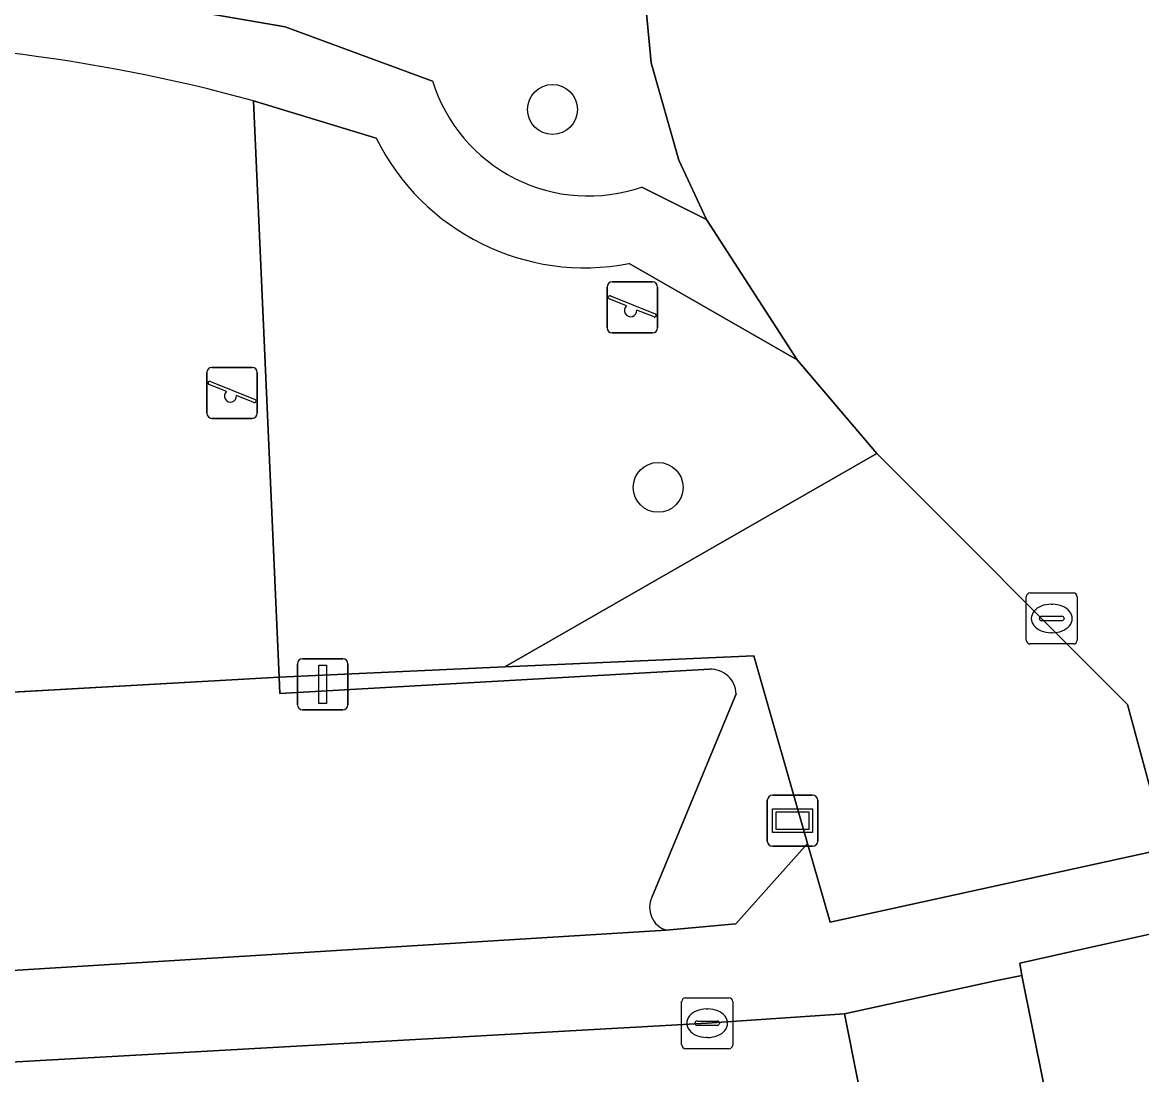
# Model space of a CAD drawing. Extents: x 163008 to 163854, y 382777 to 383982.
# Drawn here: x 163479.41 to 163501.37, y 383551.25 to 383571.89 of the extents above; entities that cross this region are included whole.
import ezdxf

# ---------------------------------------------------------------- set-up
doc = ezdxf.new("R2010")
doc.units = 0
for name, color, linetype in [('IMGEO_Boom', 7, 'Continuous'), ('IMGEO_Groenvoorziening', 7, 'Continuous'), ('IMGEO_Hek', 7, 'Continuous'), ('IMGEO_Kolk', 7, 'Continuous'), ('IMGEO_Lichtmast', 7, 'Continuous'), ('IMGEO_Parkeervlak_open', 7, 'Continuous'), ('IMGEO_Rijbaan_lokaal_open', 7, 'Continuous'), ('IMGEO_Speelvoorziening', 7, 'Continuous'), ('IMGEO_Straatnaambord', 7, 'Continuous'), ('IMGEO_Voetpad_gesloten', 7, 'Continuous'), ('IMGEO_Voetpad_open', 7, 'Continuous')]:
    doc.layers.add(name, color=color, linetype=linetype)

msp = doc.modelspace()

# ---------------------------------------------------------------- linework, layer by layer
at = {"layer": 'IMGEO_Boom'}
for centre in [(163489.807, 383570.179), (163491.881, 383562.765)]:
    msp.add_circle(centre, 0.489, dxfattribs=at)
at = {"layer": 'IMGEO_Groenvoorziening'}
for points in [[(163482.256, 383585.184), (163476.288, 383582.075), (163476.196, 383581.956), (163476.648, 383581.114), (163478.041, 383577.472), (163478.176, 383576.276), (163477.901, 383574.221), (163477.476, 383572.762), (163481.07, 383572.405), (163484.566, 383571.797), (163487.454, 383570.736)], [(163491.563, 383568.656), (163492.83, 383568.018), (163492.285, 383569.185), (163491.745, 383571.09), (163491.465, 383574.077), (163491.559, 383577.09), (163492.078, 383580.441)], [(163486.35, 383569.616), (163483.941, 383570.347), (163484.445, 383559.043), (163488.876, 383559.242), (163496.168, 383563.429), (163494.607, 383565.268), (163491.309, 383567.155)], [(163493.756, 383559.462), (163488.876, 383559.242), (163484.445, 383559.043), (163484.462, 383558.723), (163492.892, 383559.197)], [(163492.037, 383554.079), (163493.402, 383554.206), (163494.811, 383555.781), (163493.756, 383559.462)], [(163493.409, 383558.713), (163491.757, 383554.723)]]:
    msp.add_lwpolyline(points, dxfattribs=at)
msp.add_lwpolyline([(163495.253, 383554.237), (163501.855, 383555.679), (163501.092, 383558.506), (163496.168, 383563.429), (163488.876, 383559.242), (163493.756, 383559.462), (163494.811, 383555.781)], close=True, dxfattribs=at)
for centre, radius, start, end in [((163490.516, 383571.687), 3.206, 197.2478, 289.0546), ((163490.445, 383571.641), 4.569, 206.3147, 280.8977), ((163492.912, 383558.7), 0.497, 1.4642, 92.3122), ((163492.182, 383554.525), 0.469, 155.0182, 251.9789)]:
    msp.add_arc(centre, radius, start, end, dxfattribs=at)
at = {"layer": 'IMGEO_Hek'}
for points in [[(163488.876, 383559.242), (163493.756, 383559.462)], [(163493.756, 383559.462), (163494.811, 383555.781)], [(163484.445, 383559.043), (163488.876, 383559.242)], [(163464.957, 383557.946), (163484.445, 383559.043)], [(163494.811, 383555.781), (163495.253, 383554.237), (163501.855, 383555.679)]]:
    msp.add_lwpolyline(points, dxfattribs=at)
at = {"layer": 'IMGEO_Kolk'}
for p, q in [((163499.177, 383560.693), (163500.029, 383560.693)), ((163499.102, 383559.767), (163499.102, 383560.619)), ((163499.59, 383560.473), (163499.615, 383560.473)), ((163500.103, 383560.619), (163500.103, 383559.767)), ((163499.404, 383560.236), (163499.802, 383560.236)), ((163499.361, 383560.187), (163499.361, 383560.199)), ((163499.799, 383560.15), (163499.401, 383560.15)), ((163499.845, 383560.199), (163499.845, 383560.187)), ((163499.613, 383559.913), (163499.588, 383559.913)), ((163500.029, 383559.693), (163499.177, 383559.693)), ((163492.342, 383551.828), (163492.342, 383552.68)), ((163492.417, 383552.754), (163493.269, 383552.754)), ((163493.343, 383552.68), (163493.343, 383551.828)), ((163492.83, 383552.534), (163492.855, 383552.534)), ((163492.601, 383552.248), (163492.601, 383552.26)), ((163493.039, 383552.211), (163492.641, 383552.211)), ((163492.644, 383552.297), (163493.042, 383552.297)), ((163493.085, 383552.26), (163493.085, 383552.248)), ((163492.853, 383551.974), (163492.828, 383551.974)), ((163493.269, 383551.754), (163492.417, 383551.754))]:
    msp.add_line(p, q, dxfattribs=at)
for points in [[(163499.177, 383560.693), (163500.029, 383560.693)], [(163499.102, 383559.767), (163499.102, 383560.619)], [(163500.103, 383560.619), (163500.103, 383559.767)], [(163500.029, 383559.693), (163499.177, 383559.693)], [(163492.342, 383551.828), (163492.342, 383552.68)], [(163492.417, 383552.754), (163493.269, 383552.754)], [(163493.343, 383552.68), (163493.343, 383551.828)], [(163493.269, 383551.754), (163492.417, 383551.754)]]:
    msp.add_lwpolyline(points, dxfattribs=at)
for centre, radius, start, end in [((163499.179, 383560.617), 0.0765, 91.552, 178.448), ((163499.179, 383560.617), 0.0765, 91.552, 178.448), ((163500.027, 383560.617), 0.0765, 1.552, 88.448), ((163500.027, 383560.617), 0.0765, 1.552, 88.448), ((163499.401, 383560.196), 0.0403, 85.8775, 175.7526), ((163499.806, 383560.198), 0.0386, 1.7309, 96.639), ((163499.398, 383560.186), 0.0366, 178.938, 274.7102), ((163499.802, 383560.193), 0.043, 264.8664, 352.4533), ((163499.179, 383559.769), 0.0765, 181.552, 268.448), ((163499.179, 383559.769), 0.0765, 181.552, 268.448), ((163500.027, 383559.769), 0.0765, 271.552, 358.448), ((163500.027, 383559.769), 0.0765, 271.552, 358.448), ((163492.419, 383552.678), 0.0765, 91.552, 178.448), ((163492.419, 383552.678), 0.0765, 91.552, 178.448), ((163493.267, 383552.678), 0.0765, 1.552, 88.448), ((163493.267, 383552.678), 0.0765, 1.552, 88.448), ((163492.641, 383552.257), 0.0403, 85.8775, 175.7526), ((163492.638, 383552.247), 0.0366, 178.938, 274.7102), ((163493.042, 383552.254), 0.043, 264.8664, 352.4533), ((163493.046, 383552.259), 0.0386, 1.7309, 96.639), ((163492.419, 383551.83), 0.0765, 181.552, 268.448), ((163492.419, 383551.83), 0.0765, 181.552, 268.448), ((163493.267, 383551.83), 0.0765, 271.552, 358.448), ((163493.267, 383551.83), 0.0765, 271.552, 358.448)]:
    msp.add_arc(centre, radius, start, end, dxfattribs=at)
for centre, major_axis, ratio, start_param, end_param in [((163499.589, 383560.193), (-0.387, 0.002), 0.722429, 4.712389, 7.853982), ((163499.614, 383560.193), (-0.39, 0.002), 0.717154, 1.570796, 4.712389), ((163492.829, 383552.254), (-0.387, 0.002), 0.722429, 4.712389, 7.853982), ((163492.854, 383552.254), (-0.39, 0.002), 0.717154, 1.570796, 4.712389)]:
    msp.add_ellipse(centre, major_axis=major_axis, ratio=ratio, start_param=start_param, end_param=end_param, dxfattribs=at)
at = {"layer": 'IMGEO_Lichtmast'}
for p, q in [((163484.904, 383559.402), (163485.694, 383559.402)), ((163485.694, 383559.402), (163484.904, 383559.402)), ((163484.804, 383558.502), (163484.804, 383559.302)), ((163484.804, 383559.302), (163484.804, 383558.502)), ((163485.794, 383559.302), (163485.794, 383558.502)), ((163485.794, 383558.502), (163485.794, 383559.302)), ((163485.694, 383558.402), (163484.904, 383558.402)), ((163484.904, 383558.402), (163485.694, 383558.402))]:
    msp.add_line(p, q, dxfattribs=at)
msp.add_lwpolyline([(163485.224, 383559.277), (163485.374, 383559.277), (163485.374, 383558.527), (163485.224, 383558.527), (163485.224, 383559.277)], dxfattribs=at)
for centre, start, end in [((163484.904, 383559.302), 90, 180), ((163484.904, 383559.302), 90, 180), ((163485.694, 383559.302), 0, 90), ((163485.694, 383559.302), 360, 90), ((163484.904, 383558.502), 180, 270), ((163484.904, 383558.502), 180, 270), ((163485.694, 383558.502), 270, 0), ((163485.694, 383558.502), 270, 0)]:
    msp.add_arc(centre, 0.1, start, end, dxfattribs=at)
at = {"layer": 'IMGEO_Parkeervlak_open'}
for points in [[(163492.892, 383559.197), (163484.462, 383558.723), (163484.445, 383559.043), (163465.264, 383557.963), (163464.957, 383557.946), (163462.525, 383557.809), (163450.914, 383557.156), (163448.287, 383551.38), (163448.571, 383551.398), (163492.037, 383554.079)], [(163491.757, 383554.723), (163493.409, 383558.713)]]:
    msp.add_lwpolyline(points, dxfattribs=at)
for centre, radius, start, end in [((163492.912, 383558.7), 0.497, 1.4642, 92.3122), ((163492.182, 383554.525), 0.469, 155.0182, 251.9789)]:
    msp.add_arc(centre, radius, start, end, dxfattribs=at)
at = {"layer": 'IMGEO_Rijbaan_lokaal_open'}
msp.add_lwpolyline([(163503.065, 383550.868), (163502.412, 383553.898), (163502.35, 383554.184), (163500, 383553.659), (163498.976, 383553.43), (163499.013, 383553.191), (163499.657, 383550.004), (163500, 383548.31), (163500.249, 383547.079), (163500.573, 383545.187), (163500.683, 383544.547), (163500.988, 383542.539)], dxfattribs=at)
for points in [[(163499.657, 383550.004), (163499.013, 383553.191), (163498.523, 383553.092), (163495.537, 383552.438), (163496.066, 383549.779), (163496.534, 383547.428), (163496.731, 383546.437), (163499.759, 383546.98), (163500, 383547.029), (163500.249, 383547.079), (163500, 383548.31)], [(163438.996, 383549.105), (163438.069, 383544.085), (163439.769, 383544.193), (163496.534, 383547.428), (163496.066, 383549.779), (163495.537, 383552.438), (163492.842, 383552.254), (163474.503, 383551.227), (163457.78, 383550.265), (163446.126, 383549.486)]]:
    msp.add_lwpolyline(points, close=True, dxfattribs=at)
at = {"layer": 'IMGEO_Speelvoorziening'}
for p, q in [((163490.879, 383565.895), (163490.879, 383566.695)), ((163490.879, 383566.695), (163490.879, 383565.895)), ((163490.979, 383566.795), (163491.769, 383566.795)), ((163491.769, 383566.795), (163490.979, 383566.795)), ((163491.869, 383566.695), (163491.869, 383565.895)), ((163491.869, 383565.895), (163491.869, 383566.695)), ((163491.262, 383566.323), (163490.923, 383566.46)), ((163490.948, 383566.52), (163491.824, 383566.167)), ((163491.8, 383566.107), (163491.46, 383566.244)), ((163491.769, 383565.795), (163490.979, 383565.795)), ((163490.979, 383565.795), (163491.769, 383565.795)), ((163483.127, 383565.119), (163483.917, 383565.119)), ((163483.917, 383565.119), (163483.127, 383565.119)), ((163483.027, 383564.219), (163483.027, 383565.019)), ((163483.027, 383565.019), (163483.027, 383564.219)), ((163483.096, 383564.844), (163483.972, 383564.491)), ((163484.017, 383565.019), (163484.017, 383564.219)), ((163484.017, 383564.219), (163484.017, 383565.019)), ((163483.41, 383564.647), (163483.071, 383564.784)), ((163483.948, 383564.431), (163483.608, 383564.568)), ((163483.917, 383564.119), (163483.127, 383564.119)), ((163483.127, 383564.119), (163483.917, 383564.119))]:
    msp.add_line(p, q, dxfattribs=at)
for centre, radius, start, end in [((163490.979, 383566.695), 0.1, 90, 180), ((163490.979, 383566.695), 0.1, 90, 180), ((163491.769, 383566.695), 0.1, 0, 90), ((163491.769, 383566.695), 0.1, 360, 90), ((163490.936, 383566.49), 0.0327, 68.078, 248.078), ((163491.341, 383566.233), 0.12, 130.9928, 5.1632), ((163491.812, 383566.137), 0.0327, 248.078, 68.078), ((163490.979, 383565.895), 0.1, 180, 270), ((163490.979, 383565.895), 0.1, 180, 270), ((163491.769, 383565.895), 0.1, 270, 0), ((163491.769, 383565.895), 0.1, 270, 0), ((163483.127, 383565.019), 0.1, 90, 180), ((163483.127, 383565.019), 0.1, 90, 180), ((163483.917, 383565.019), 0.1, 0, 90), ((163483.917, 383565.019), 0.1, 360, 90), ((163483.084, 383564.814), 0.0327, 68.078, 248.078), ((163483.489, 383564.557), 0.12, 130.9928, 5.1632), ((163483.96, 383564.461), 0.0327, 248.078, 68.078), ((163483.127, 383564.219), 0.1, 180, 270), ((163483.127, 383564.219), 0.1, 180, 270), ((163483.917, 383564.219), 0.1, 270, 0), ((163483.917, 383564.219), 0.1, 270, 0)]:
    msp.add_arc(centre, radius, start, end, dxfattribs=at)
at = {"layer": 'IMGEO_Straatnaambord'}
for p, q in [((163494.122, 383556.726), (163494.912, 383556.726)), ((163494.912, 383556.726), (163494.122, 383556.726)), ((163494.022, 383555.826), (163494.022, 383556.626)), ((163494.022, 383556.626), (163494.022, 383555.826)), ((163495.012, 383556.626), (163495.012, 383555.826)), ((163495.012, 383555.826), (163495.012, 383556.626)), ((163494.912, 383555.726), (163494.122, 383555.726)), ((163494.122, 383555.726), (163494.912, 383555.726))]:
    msp.add_line(p, q, dxfattribs=at)
for points in [[(163494.123, 383556.458), (163494.911, 383556.458), (163494.911, 383555.994), (163494.123, 383555.994), (163494.123, 383556.458)], [(163494.188, 383556.393), (163494.188, 383556.059), (163494.846, 383556.059), (163494.846, 383556.393), (163494.188, 383556.393)]]:
    msp.add_lwpolyline(points, dxfattribs=at)
for centre, start, end in [((163494.122, 383556.626), 90, 180), ((163494.122, 383556.626), 90, 180), ((163494.912, 383556.626), 0, 90), ((163494.912, 383556.626), 360, 90), ((163494.122, 383555.826), 180, 270), ((163494.122, 383555.826), 180, 270), ((163494.912, 383555.826), 270, 0), ((163494.912, 383555.826), 270, 0)]:
    msp.add_arc(centre, 0.1, start, end, dxfattribs=at)
at = {"layer": 'IMGEO_Voetpad_gesloten'}
msp.add_lwpolyline([(163464.61, 383569.726), (163465.264, 383557.963), (163484.445, 383559.043), (163483.941, 383570.347)], dxfattribs=at)
msp.add_arc((163475.277, 383538.852), 32.665, 74.6195, 109.0604, dxfattribs=at)
at = {"layer": 'IMGEO_Voetpad_open'}
for points in [[(163491.465, 383574.077), (163491.745, 383571.09), (163492.285, 383569.185), (163492.83, 383568.018), (163494.607, 383565.268), (163496.168, 383563.429), (163501.092, 383558.506), (163501.855, 383555.679), (163502.014, 383555.714), (163505.608, 383556.586), (163506.529, 383552.054), (163507.283, 383552.111), (163514.005, 383552.626), (163515.564, 383552.739), (163514.386, 383557.309), (163514.133, 383558.29), (163512.68, 383557.917), (163510.974, 383564.533), (163511.739, 383564.731), (163510.562, 383569.241), (163509.8, 383569.028), (163509.719, 383569.345), (163509.113, 383569.202), (163506.027, 383581.213)], [(163487.454, 383570.736), (163484.566, 383571.797), (163481.07, 383572.405)], [(163483.941, 383570.347), (163486.35, 383569.616)], [(163491.309, 383567.155), (163494.607, 383565.268), (163492.83, 383568.018), (163491.563, 383568.656)]]:
    msp.add_lwpolyline(points, dxfattribs=at)
msp.add_lwpolyline([(163492.842, 383552.254), (163495.537, 383552.438), (163498.523, 383553.092), (163499.013, 383553.191), (163498.976, 383553.43), (163500, 383553.659), (163502.35, 383554.184), (163502.014, 383555.714), (163501.855, 383555.679), (163495.253, 383554.237), (163494.811, 383555.781), (163493.402, 383554.206), (163492.037, 383554.079), (163448.571, 383551.398), (163448.287, 383551.38), (163446.672, 383551.512), (163440.585, 383551.167), (163439.058, 383553.042), (163438.03, 383549.068), (163438.996, 383549.105), (163446.126, 383549.486), (163457.78, 383550.265), (163474.503, 383551.227)], close=True, dxfattribs=at)
for centre, radius, start, end in [((163475.277, 383538.852), 32.665, 74.6195, 109.0604), ((163490.516, 383571.687), 3.206, 197.2478, 289.0546), ((163490.445, 383571.641), 4.569, 206.3147, 280.8977)]:
    msp.add_arc(centre, radius, start, end, dxfattribs=at)

doc.saveas('drawing.dxf')
